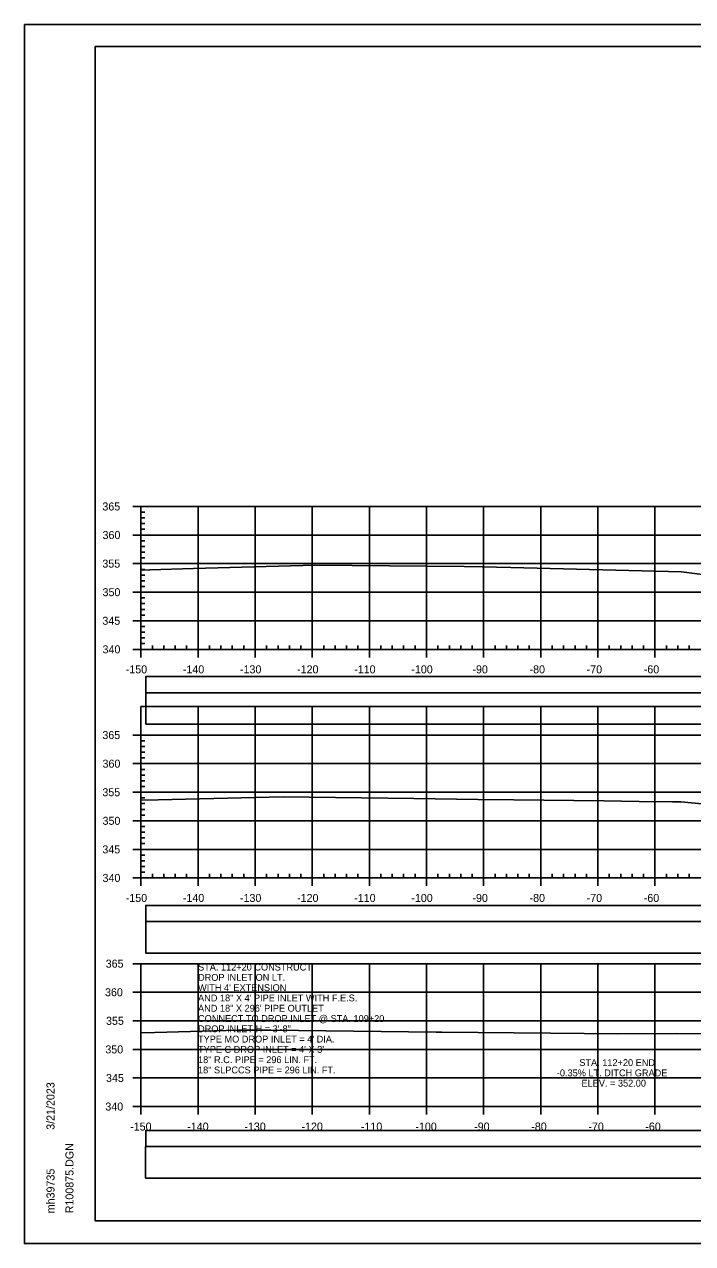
# Model space of a CAD drawing. Extents: x 1368122 to 1710785, y 373130 to 557566.
# Drawn here: x 1368518.5 to 1368635.5, y 375263.7 to 375477 of the extents above; entities that cross this region are included whole.
import ezdxf

# ---------------------------------------------------------------- set-up
doc = ezdxf.new("R2010")
doc.units = 0
for name, color, linetype in [('R_Alt Surface', 7, 'Continuous'), ('R_Axis', 7, 'Continuous'), ('R_Axis Annot', 7, 'Continuous'), ('R_Border', 7, 'Continuous'), ('R_Exist Surface', 7, 'Continuous'), ('R_Grid', 7, 'Continuous'), ('R_No Plot', 7, 'Continuous'), ('R_Water', 7, 'Continuous'), ('R_Water Annot', 7, 'Continuous'), ('R_Xsect Elev', 7, 'Continuous')]:
    doc.layers.add(name, color=color, linetype=linetype)

msp = doc.modelspace()

# ---------------------------------------------------------------- linework, layer by layer
at = {"layer": 'R_Alt Surface'}
for points in [[(1368539.73, 375360.1), (1368838.03, 375360.1), (1368838.03, 375362.92), (1368539.73, 375362.92)], [(1368539.73, 375320.06), (1368838.03, 375320.06), (1368838.03, 375322.88), (1368539.73, 375322.88)], [(1368539.73, 375280.68), (1368838.03, 375280.68), (1368838.03, 375283.5), (1368539.73, 375283.5)], [(1368539.67, 375275.16), (1368838.09, 375275.16), (1368838.09, 375280.68), (1368539.67, 375280.68)]]:
    msp.add_lwpolyline(points, close=True, dxfattribs=at)
at = {"layer": 'R_Axis'}
for p, q in [((1368537.48, 375392.69), (1368538.88, 375392.69)), ((1368538.88, 375367.69), (1368538.88, 375392.69)), ((1368538.88, 375391.69), (1368539.58, 375391.69)), ((1368538.88, 375390.69), (1368539.58, 375390.69)), ((1368538.88, 375389.69), (1368539.58, 375389.69)), ((1368537.48, 375387.69), (1368538.88, 375387.69)), ((1368538.88, 375388.69), (1368539.58, 375388.69)), ((1368538.88, 375386.69), (1368539.58, 375386.69)), ((1368538.88, 375385.69), (1368539.58, 375385.69)), ((1368538.88, 375384.69), (1368539.58, 375384.69)), ((1368537.48, 375382.69), (1368538.88, 375382.69)), ((1368538.88, 375383.69), (1368539.58, 375383.69)), ((1368538.88, 375381.69), (1368539.58, 375381.69)), ((1368538.88, 375380.69), (1368539.58, 375380.69)), ((1368538.88, 375379.69), (1368539.58, 375379.69)), ((1368538.88, 375378.69), (1368539.58, 375378.69)), ((1368537.48, 375377.69), (1368538.88, 375377.69)), ((1368538.88, 375376.69), (1368539.58, 375376.69)), ((1368538.88, 375375.69), (1368539.58, 375375.69)), ((1368538.88, 375374.69), (1368539.58, 375374.69)), ((1368537.48, 375372.69), (1368538.88, 375372.69)), ((1368538.88, 375373.69), (1368539.58, 375373.69)), ((1368538.88, 375371.69), (1368539.58, 375371.69)), ((1368538.88, 375370.69), (1368539.58, 375370.69)), ((1368538.88, 375369.69), (1368539.58, 375369.69)), ((1368537.48, 375367.69), (1368538.88, 375367.69)), ((1368538.88, 375368.69), (1368539.58, 375368.69)), ((1368538.88, 375367.69), (1368838.88, 375367.69)), ((1368538.88, 375366.29), (1368538.88, 375367.69)), ((1368540.88, 375367.69), (1368540.88, 375368.39)), ((1368542.88, 375367.69), (1368542.88, 375368.39)), ((1368544.88, 375367.69), (1368544.88, 375368.39)), ((1368546.88, 375367.69), (1368546.88, 375368.39)), ((1368548.88, 375366.29), (1368548.88, 375367.69)), ((1368550.88, 375367.69), (1368550.88, 375368.39)), ((1368552.88, 375367.69), (1368552.88, 375368.39)), ((1368554.88, 375367.69), (1368554.88, 375368.39)), ((1368556.88, 375367.69), (1368556.88, 375368.39)), ((1368558.88, 375366.29), (1368558.88, 375367.69)), ((1368560.88, 375367.69), (1368560.88, 375368.39)), ((1368562.88, 375367.69), (1368562.88, 375368.39)), ((1368564.88, 375367.69), (1368564.88, 375368.39)), ((1368566.88, 375367.69), (1368566.88, 375368.39)), ((1368568.88, 375366.29), (1368568.88, 375367.69)), ((1368570.88, 375367.69), (1368570.88, 375368.39)), ((1368572.88, 375367.69), (1368572.88, 375368.39)), ((1368574.88, 375367.69), (1368574.88, 375368.39)), ((1368576.88, 375367.69), (1368576.88, 375368.39)), ((1368578.88, 375366.29), (1368578.88, 375367.69)), ((1368580.88, 375367.69), (1368580.88, 375368.39)), ((1368582.88, 375367.69), (1368582.88, 375368.39)), ((1368584.88, 375367.69), (1368584.88, 375368.39)), ((1368586.88, 375367.69), (1368586.88, 375368.39)), ((1368588.88, 375366.29), (1368588.88, 375367.69)), ((1368590.88, 375367.69), (1368590.88, 375368.39)), ((1368592.88, 375367.69), (1368592.88, 375368.39)), ((1368594.88, 375367.69), (1368594.88, 375368.39)), ((1368596.88, 375367.69), (1368596.88, 375368.39)), ((1368598.88, 375366.29), (1368598.88, 375367.69)), ((1368600.88, 375367.69), (1368600.88, 375368.39)), ((1368602.88, 375367.69), (1368602.88, 375368.39)), ((1368604.88, 375367.69), (1368604.88, 375368.39)), ((1368606.88, 375367.69), (1368606.88, 375368.39)), ((1368608.88, 375366.29), (1368608.88, 375367.69)), ((1368610.88, 375367.69), (1368610.88, 375368.39)), ((1368612.88, 375367.69), (1368612.88, 375368.39)), ((1368614.88, 375367.69), (1368614.88, 375368.39)), ((1368616.88, 375367.69), (1368616.88, 375368.39)), ((1368618.88, 375366.29), (1368618.88, 375367.69)), ((1368620.88, 375367.69), (1368620.88, 375368.39)), ((1368622.88, 375367.69), (1368622.88, 375368.39)), ((1368624.88, 375367.69), (1368624.88, 375368.39)), ((1368626.88, 375367.69), (1368626.88, 375368.39)), ((1368628.88, 375366.29), (1368628.88, 375367.69)), ((1368630.88, 375367.69), (1368630.88, 375368.39)), ((1368632.88, 375367.69), (1368632.88, 375368.39)), ((1368634.88, 375367.69), (1368634.88, 375368.39)), ((1368537.48, 375352.69), (1368538.88, 375352.69)), ((1368538.88, 375327.69), (1368538.88, 375352.69)), ((1368538.88, 375351.69), (1368539.58, 375351.69)), ((1368538.88, 375350.69), (1368539.58, 375350.69)), ((1368538.88, 375349.69), (1368539.58, 375349.69)), ((1368538.88, 375348.69), (1368539.58, 375348.69)), ((1368537.48, 375347.69), (1368538.88, 375347.69)), ((1368538.88, 375346.69), (1368539.58, 375346.69)), ((1368538.88, 375345.69), (1368539.58, 375345.69)), ((1368538.88, 375344.69), (1368539.58, 375344.69)), ((1368537.48, 375342.69), (1368538.88, 375342.69)), ((1368538.88, 375343.69), (1368539.58, 375343.69)), ((1368538.88, 375341.69), (1368539.58, 375341.69)), ((1368538.88, 375340.69), (1368539.58, 375340.69)), ((1368537.48, 375337.69), (1368538.88, 375337.69)), ((1368538.88, 375339.69), (1368539.58, 375339.69)), ((1368538.88, 375338.69), (1368539.58, 375338.69)), ((1368538.88, 375336.69), (1368539.58, 375336.69)), ((1368538.88, 375335.69), (1368539.58, 375335.69)), ((1368538.88, 375334.69), (1368539.58, 375334.69)), ((1368538.88, 375333.69), (1368539.58, 375333.69)), ((1368537.48, 375332.69), (1368538.88, 375332.69)), ((1368538.88, 375331.69), (1368539.58, 375331.69)), ((1368538.88, 375330.69), (1368539.58, 375330.69)), ((1368538.88, 375329.69), (1368539.58, 375329.69)), ((1368537.48, 375327.69), (1368538.88, 375327.69)), ((1368538.88, 375328.69), (1368539.58, 375328.69)), ((1368538.88, 375327.69), (1368838.88, 375327.69)), ((1368538.88, 375326.29), (1368538.88, 375327.69)), ((1368540.88, 375327.69), (1368540.88, 375328.39)), ((1368542.88, 375327.69), (1368542.88, 375328.39)), ((1368544.88, 375327.69), (1368544.88, 375328.39)), ((1368546.88, 375327.69), (1368546.88, 375328.39)), ((1368548.88, 375326.29), (1368548.88, 375327.69)), ((1368550.88, 375327.69), (1368550.88, 375328.39)), ((1368552.88, 375327.69), (1368552.88, 375328.39)), ((1368554.88, 375327.69), (1368554.88, 375328.39)), ((1368556.88, 375327.69), (1368556.88, 375328.39)), ((1368558.88, 375326.29), (1368558.88, 375327.69)), ((1368560.88, 375327.69), (1368560.88, 375328.39)), ((1368562.88, 375327.69), (1368562.88, 375328.39)), ((1368564.88, 375327.69), (1368564.88, 375328.39)), ((1368566.88, 375327.69), (1368566.88, 375328.39)), ((1368568.88, 375326.29), (1368568.88, 375327.69)), ((1368570.88, 375327.69), (1368570.88, 375328.39)), ((1368572.88, 375327.69), (1368572.88, 375328.39)), ((1368574.88, 375327.69), (1368574.88, 375328.39)), ((1368576.88, 375327.69), (1368576.88, 375328.39)), ((1368578.88, 375326.29), (1368578.88, 375327.69)), ((1368580.88, 375327.69), (1368580.88, 375328.39)), ((1368582.88, 375327.69), (1368582.88, 375328.39)), ((1368584.88, 375327.69), (1368584.88, 375328.39)), ((1368586.88, 375327.69), (1368586.88, 375328.39)), ((1368588.88, 375326.29), (1368588.88, 375327.69)), ((1368590.88, 375327.69), (1368590.88, 375328.39)), ((1368592.88, 375327.69), (1368592.88, 375328.39)), ((1368594.88, 375327.69), (1368594.88, 375328.39)), ((1368596.88, 375327.69), (1368596.88, 375328.39)), ((1368598.88, 375326.29), (1368598.88, 375327.69)), ((1368600.88, 375327.69), (1368600.88, 375328.39)), ((1368602.88, 375327.69), (1368602.88, 375328.39)), ((1368604.88, 375327.69), (1368604.88, 375328.39)), ((1368606.88, 375327.69), (1368606.88, 375328.39)), ((1368608.88, 375326.29), (1368608.88, 375327.69)), ((1368610.88, 375327.69), (1368610.88, 375328.39)), ((1368612.88, 375327.69), (1368612.88, 375328.39)), ((1368614.88, 375327.69), (1368614.88, 375328.39)), ((1368616.88, 375327.69), (1368616.88, 375328.39)), ((1368618.88, 375326.29), (1368618.88, 375327.69)), ((1368620.88, 375327.69), (1368620.88, 375328.39)), ((1368622.88, 375327.69), (1368622.88, 375328.39)), ((1368624.88, 375327.69), (1368624.88, 375328.39)), ((1368626.88, 375327.69), (1368626.88, 375328.39)), ((1368628.88, 375326.29), (1368628.88, 375327.69)), ((1368630.88, 375327.69), (1368630.88, 375328.39)), ((1368632.88, 375327.69), (1368632.88, 375328.39)), ((1368634.88, 375327.69), (1368634.88, 375328.39)), ((1368537.48, 375312.69), (1368538.88, 375312.69)), ((1368538.88, 375287.69), (1368538.88, 375312.69)), ((1368537.48, 375307.69), (1368538.88, 375307.69)), ((1368537.48, 375302.69), (1368538.88, 375302.69)), ((1368537.48, 375297.69), (1368538.88, 375297.69)), ((1368537.48, 375292.69), (1368538.88, 375292.69)), ((1368537.48, 375287.69), (1368538.88, 375287.69)), ((1368538.88, 375287.69), (1368838.88, 375287.69)), ((1368538.88, 375286.29), (1368538.88, 375287.69)), ((1368548.88, 375286.29), (1368548.88, 375287.69)), ((1368558.88, 375286.29), (1368558.88, 375287.69)), ((1368568.88, 375286.29), (1368568.88, 375287.69)), ((1368578.88, 375286.29), (1368578.88, 375287.69)), ((1368588.88, 375286.29), (1368588.88, 375287.69)), ((1368598.88, 375286.29), (1368598.88, 375287.69)), ((1368608.88, 375286.29), (1368608.88, 375287.69)), ((1368618.88, 375286.29), (1368618.88, 375287.69)), ((1368628.88, 375286.29), (1368628.88, 375287.69))]:
    msp.add_line(p, q, dxfattribs=at)
at = {"layer": 'R_Border'}
for p, q in [((1368530.88, 375473.15), (1368847.06, 375473.15)), ((1368530.88, 375267.69), (1368530.88, 375473.15)), ((1368530.88, 375267.69), (1368530.88, 375267.69)), ((1368847.06, 375267.69), (1368530.88, 375267.69))]:
    msp.add_line(p, q, dxfattribs=at)
at = {"layer": 'R_Exist Surface'}
for points in [[(1368538.88, 375381.54), (1368540.43, 375381.63), (1368548.07, 375381.84), (1368569.31, 375382.43), (1368595.49, 375382.16), (1368598.62, 375382.12), (1368603.63, 375382), (1368633.55, 375381.28), (1368647.64, 375379.47)], [(1368538.88, 375341.3), (1368541.87, 375341.38), (1368563.77, 375341.88), (1368586.67, 375341.57), (1368597.87, 375341.43), (1368604.19, 375341.34), (1368619.92, 375341.16), (1368626.12, 375341.09), (1368631.97, 375340.99), (1368633.39, 375340.99), (1368639.03, 375340.46)], [(1368538.88, 375300.61), (1368541.3, 375300.67), (1368555.89, 375301.06), (1368561.64, 375301.03), (1368590.57, 375300.73), (1368591.26, 375300.72), (1368591.56, 375300.72), (1368610.59, 375300.55), (1368622.36, 375300.43), (1368632.58, 375300.46), (1368637.31, 375300.42)]]:
    msp.add_lwpolyline(points, dxfattribs=at)
at = {"layer": 'R_Grid'}
for p, q in [((1368538.88, 375392.69), (1368838.88, 375392.69)), ((1368538.88, 375392.69), (1368838.88, 375392.69)), ((1368538.88, 375367.69), (1368538.88, 375392.69)), ((1368548.88, 375367.69), (1368548.88, 375392.69)), ((1368558.88, 375367.69), (1368558.88, 375392.69)), ((1368568.88, 375367.69), (1368568.88, 375392.69)), ((1368578.88, 375367.69), (1368578.88, 375392.69)), ((1368588.88, 375367.69), (1368588.88, 375392.69)), ((1368598.88, 375367.69), (1368598.88, 375392.69)), ((1368608.88, 375367.69), (1368608.88, 375392.69)), ((1368618.88, 375367.69), (1368618.88, 375392.69)), ((1368628.88, 375367.69), (1368628.88, 375392.69)), ((1368538.88, 375387.69), (1368838.88, 375387.69)), ((1368538.88, 375387.69), (1368838.88, 375387.69)), ((1368538.88, 375382.69), (1368838.88, 375382.69)), ((1368538.88, 375382.69), (1368838.88, 375382.69)), ((1368538.88, 375377.69), (1368838.88, 375377.69)), ((1368538.88, 375377.69), (1368838.88, 375377.69)), ((1368538.88, 375372.69), (1368838.88, 375372.69)), ((1368538.88, 375372.69), (1368838.88, 375372.69)), ((1368538.88, 375367.69), (1368838.88, 375367.69)), ((1368538.88, 375357.69), (1368838.88, 375357.69)), ((1368538.88, 375327.69), (1368538.88, 375357.69)), ((1368548.88, 375327.69), (1368548.88, 375357.69)), ((1368558.88, 375327.69), (1368558.88, 375357.69)), ((1368568.88, 375327.69), (1368568.88, 375357.69)), ((1368578.88, 375327.69), (1368578.88, 375357.69)), ((1368588.88, 375327.69), (1368588.88, 375357.69)), ((1368598.88, 375327.69), (1368598.88, 375357.69)), ((1368608.88, 375327.69), (1368608.88, 375357.69)), ((1368618.88, 375327.69), (1368618.88, 375357.69)), ((1368628.88, 375327.69), (1368628.88, 375357.69)), ((1368538.88, 375352.69), (1368838.88, 375352.69)), ((1368538.88, 375352.69), (1368838.88, 375352.69)), ((1368538.88, 375327.69), (1368538.88, 375352.69)), ((1368548.88, 375327.69), (1368548.88, 375352.69)), ((1368558.88, 375327.69), (1368558.88, 375352.69)), ((1368568.88, 375327.69), (1368568.88, 375352.69)), ((1368578.88, 375327.69), (1368578.88, 375352.69)), ((1368588.88, 375327.69), (1368588.88, 375352.69)), ((1368598.88, 375327.69), (1368598.88, 375352.69)), ((1368608.88, 375327.69), (1368608.88, 375352.69)), ((1368618.88, 375327.69), (1368618.88, 375352.69)), ((1368628.88, 375327.69), (1368628.88, 375352.69)), ((1368538.88, 375347.69), (1368838.88, 375347.69)), ((1368538.88, 375347.69), (1368838.88, 375347.69)), ((1368538.88, 375342.69), (1368838.88, 375342.69)), ((1368538.88, 375342.69), (1368838.88, 375342.69)), ((1368538.88, 375337.69), (1368838.88, 375337.69)), ((1368538.88, 375337.69), (1368838.88, 375337.69)), ((1368538.88, 375332.69), (1368838.88, 375332.69)), ((1368538.88, 375332.69), (1368838.88, 375332.69)), ((1368538.88, 375327.69), (1368838.88, 375327.69)), ((1368538.88, 375327.69), (1368838.88, 375327.69)), ((1368538.88, 375312.69), (1368838.88, 375312.69)), ((1368538.88, 375287.69), (1368538.88, 375312.69)), ((1368548.88, 375287.69), (1368548.88, 375312.69)), ((1368558.88, 375287.69), (1368558.88, 375312.69)), ((1368568.88, 375287.69), (1368568.88, 375312.69)), ((1368578.88, 375287.69), (1368578.88, 375312.69)), ((1368588.88, 375287.69), (1368588.88, 375312.69)), ((1368598.88, 375287.69), (1368598.88, 375312.69)), ((1368608.88, 375287.69), (1368608.88, 375312.69)), ((1368618.88, 375287.69), (1368618.88, 375312.69)), ((1368628.88, 375287.69), (1368628.88, 375312.69)), ((1368538.88, 375307.69), (1368838.88, 375307.69)), ((1368538.88, 375302.69), (1368838.88, 375302.69)), ((1368538.88, 375297.69), (1368838.88, 375297.69)), ((1368538.88, 375292.69), (1368838.88, 375292.69)), ((1368538.88, 375287.69), (1368838.88, 375287.69))]:
    msp.add_line(p, q, dxfattribs=at)
at = {"layer": 'R_No Plot'}
for p, q in [((1368518.48, 375477.04), (1368851.81, 375477.04)), ((1368518.48, 375263.71), (1368851.81, 375263.71))]:
    msp.add_line(p, q, dxfattribs=at)
for points in [[(1368518.47, 375477.04), (1368851.81, 375477.04), (1368851.81, 375263.71), (1368518.47, 375263.71)], [(1368764.8, 375473.15), (1368784.42, 375473.15), (1368784.42, 375463.27), (1368800.53, 375463.27), (1368823.73, 375463.27), (1368823.85, 375435.11), (1368847.06, 375435.11), (1368847.06, 375267.69), (1368530.88, 375267.69), (1368530.88, 375473.15)]]:
    msp.add_lwpolyline(points, close=True, dxfattribs=at)
at = {"layer": 'R_Water'}
for points in [[(1368539.73, 375354.58), (1368838.15, 375354.58), (1368838.15, 375360.1), (1368539.73, 375360.1)], [(1368539.73, 375314.54), (1368838.15, 375314.54), (1368838.15, 375320.06), (1368539.73, 375320.06)]]:
    msp.add_lwpolyline(points, close=True, dxfattribs=at)

# ---------------------------------------------------------------- texts
at = {"layer": 'R_Axis Annot'}
for s, p in [('365', (1368532.13, 375391.99)), ('360', (1368532.16, 375386.99)), ('355', (1368532.13, 375381.99)), ('350', (1368532.16, 375376.99)), ('345', (1368532.13, 375371.99)), ('340', (1368532.16, 375366.99)), ('-150', (1368536.22, 375363.49)), ('-140', (1368546.22, 375363.49)), ('-130', (1368556.22, 375363.49)), ('-120', (1368566.22, 375363.49)), ('-110', (1368576.22, 375363.49)), ('-100', (1368586.22, 375363.49)), ('-90', (1368596.92, 375363.49)), ('-80', (1368606.92, 375363.49)), ('-70', (1368616.92, 375363.49)), ('-60', (1368626.92, 375363.49)), ('365', (1368532.13, 375351.99)), ('360', (1368532.16, 375346.99)), ('355', (1368532.13, 375341.99)), ('350', (1368532.16, 375336.99)), ('345', (1368532.13, 375331.99)), ('340', (1368532.16, 375326.99)), ('-150', (1368536.22, 375323.49)), ('-140', (1368546.22, 375323.49)), ('-130', (1368556.22, 375323.49)), ('-120', (1368566.22, 375323.49)), ('-110', (1368576.22, 375323.49)), ('-100', (1368586.22, 375323.49)), ('-90', (1368596.92, 375323.49)), ('-80', (1368606.92, 375323.49)), ('-70', (1368616.92, 375323.49)), ('-60', (1368626.92, 375323.49)), ('365', (1368532.71, 375311.99)), ('360', (1368532.59, 375306.99)), ('355', (1368532.77, 375301.99)), ('350', (1368532.65, 375296.99)), ('345', (1368532.77, 375291.99)), ('340', (1368532.65, 375286.99)), ('-150', (1368536.99, 375283.49)), ('-140', (1368546.99, 375283.49)), ('-130', (1368556.99, 375283.49)), ('-120', (1368566.99, 375283.49)), ('-110', (1368577.39, 375283.49)), ('-100', (1368586.93, 375283.49)), ('-90', (1368597.22, 375283.49)), ('-80', (1368607.22, 375283.49)), ('-70', (1368617.22, 375283.49)), ('-60', (1368627.19, 375283.49))]:
    msp.add_text(s, height=1.4, dxfattribs=at).set_placement(p)
at = {"layer": 'R_Border'}
for s, p in [('3/21/2023', (1368523.75, 375283.62)), ('R100875.DGN', (1368527.07, 375269.01)), ('mh39735', (1368523.75, 375269.01))]:
    msp.add_text(s, height=1.4, rotation=90, dxfattribs=at).set_placement(p)
at = {"layer": 'R_Water Annot'}
for s, p in [('STA. 112+20 CONSTRUCT', (1368548.88, 375311.49)), ('DROP INLET ON LT.', (1368548.88, 375309.69)), ("WITH 4' EXTENSION", (1368548.88, 375307.89)), ('AND 18" X 4\' PIPE INLET WITH F.E.S.', (1368548.88, 375306.09)), ('AND 18" X 296\' PIPE OUTLET', (1368548.88, 375304.29)), ('CONNECT TO DROP INLET @ STA. 109+20', (1368548.88, 375302.49)), ('DROP INLET H = 3\'-8"', (1368548.88, 375300.69)), ("TYPE MO DROP INLET = 4' DIA.", (1368548.88, 375298.89)), ("TYPE C DROP INLET = 4' X 3'", (1368548.88, 375297.09)), ('18" R.C. PIPE = 296 LIN. FT.', (1368548.88, 375295.29)), ('18" SLPCCS PIPE = 296 LIN. FT.', (1368548.88, 375293.49))]:
    msp.add_text(s, height=1.2, dxfattribs=at).set_placement(p)
at = {"layer": 'R_Xsect Elev'}
for s, p in [('STA. 112+20 END', (1368615.64, 375294.78)), ('-0.35% LT. DITCH GRADE', (1368611.7, 375292.98)), ('ELEV. = 352.00', (1368616.02, 375291.18))]:
    msp.add_text(s, height=1.2, dxfattribs=at).set_placement(p)

doc.saveas('drawing.dxf')
